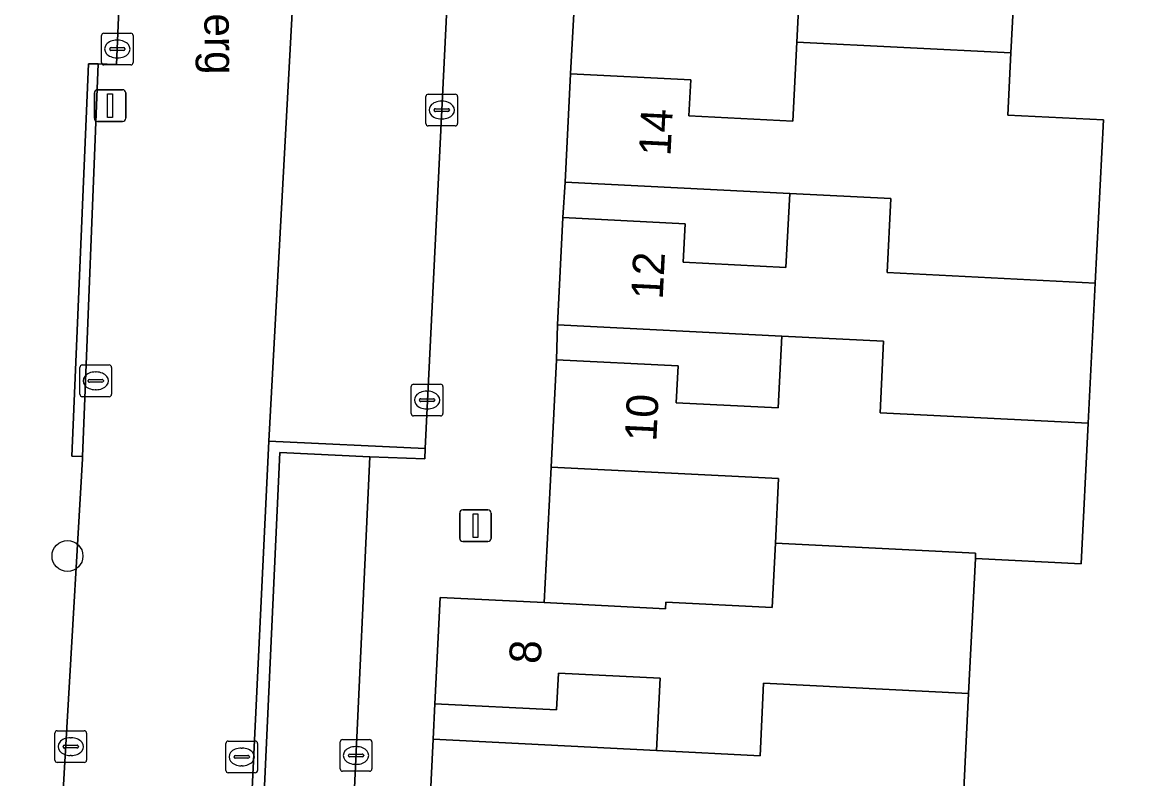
# Model space of a CAD drawing. Extents: x 162989 to 165008, y 383432 to 384338.
# Drawn here: x 164618.63 to 164653.64, y 383774.68 to 383798.57 of the extents above; entities that cross this region are included whole.
import ezdxf

# ---------------------------------------------------------------- set-up
doc = ezdxf.new("R2010")
doc.units = 0
for name, color, linetype in [('IMGEO_Boom', 7, 'Continuous'), ('IMGEO_Erf', 7, 'Continuous'), ('IMGEO_Groenvoorziening', 7, 'Continuous'), ('IMGEO_Kolk', 7, 'Continuous'), ('IMGEO_Lichtmast', 7, 'Continuous'), ('IMGEO_Muur', 7, 'Continuous'), ('IMGEO_Openbare_ruimte_label', 7, 'Continuous'), ('IMGEO_Pand', 7, 'Continuous'), ('IMGEO_Pand_nummerreeks', 7, 'Continuous'), ('IMGEO_Parkeervlak_open', 7, 'Continuous'), ('IMGEO_Rijbaan_lokaal_open', 7, 'Continuous'), ('IMGEO_Voetpad_open', 7, 'Continuous')]:
    doc.layers.add(name, color=color, linetype=linetype)

msp = doc.modelspace()

# ---------------------------------------------------------------- linework, layer by layer
at = {"layer": 'IMGEO_Boom'}
msp.add_circle((164620.061, 383781.717), 0.489, dxfattribs=at)
at = {"layer": 'IMGEO_Erf'}
for points in [[(164635.949, 383796.943), (164639.741, 383796.753), (164639.684, 383795.614), (164642.968, 383795.45), (164643.093, 383797.94), (164643.199, 383800.034), (164639.914, 383800.199), (164639.855, 383799.031), (164636.071, 383799.221)], [(164635.702, 383792.401), (164639.566, 383792.207), (164639.505, 383790.994), (164642.748, 383790.831), (164642.866, 383793.165), (164635.777, 383793.52)], [(164635.5, 383787.912), (164639.344, 383787.719), (164639.286, 383786.555), (164642.503, 383786.393), (164642.617, 383788.659), (164635.532, 383789.014)], [(164635.113, 383780.245), (164638.948, 383780.052), (164638.959, 383780.257), (164642.313, 383780.089), (164642.415, 383782.125), (164642.517, 383784.161), (164635.33, 383784.521)], [(164631.61, 383775.929), (164638.658, 383775.575), (164638.773, 383777.86), (164635.564, 383778.021), (164635.506, 383776.859), (164631.656, 383777.052)]]:
    msp.add_lwpolyline(points, close=True, dxfattribs=at)
msp.add_lwpolyline([(164649.95, 383799.574), (164649.852, 383797.605), (164649.753, 383795.636), (164652.77, 383795.484), (164652.512, 383790.334), (164652.29, 383785.909), (164652.067, 383781.467), (164648.73, 383781.634), (164648.514, 383777.374), (164648.286, 383772.839), (164648.05, 383768.128), (164645.011, 383768.281), (164644.91, 383766.272), (164644.809, 383764.264), (164647.845, 383764.112), (164647.591, 383759.069), (164655.203, 383758.709)], dxfattribs=at)
at = {"layer": 'IMGEO_Groenvoorziening'}
msp.add_lwpolyline([(164632.335, 383762.326), (164628.579, 383762.575), (164629.605, 383784.846), (164626.762, 383784.983), (164625.645, 383760.478), (164632.206, 383760.165)], close=True, dxfattribs=at)
at = {"layer": 'IMGEO_Kolk'}
for p, q in [((164621.134, 383797.299), (164621.134, 383798.151)), ((164621.209, 383798.225), (164622.061, 383798.225)), ((164621.622, 383798.005), (164621.647, 383798.005)), ((164622.135, 383798.151), (164622.135, 383797.299)), ((164621.393, 383797.719), (164621.393, 383797.731)), ((164621.831, 383797.682), (164621.433, 383797.682)), ((164621.436, 383797.768), (164621.834, 383797.768)), ((164621.877, 383797.731), (164621.877, 383797.719)), ((164622.061, 383797.225), (164621.209, 383797.225)), ((164621.645, 383797.445), (164621.62, 383797.445)), ((164631.379, 383795.372), (164631.379, 383796.224)), ((164631.454, 383796.298), (164632.306, 383796.298)), ((164632.38, 383796.224), (164632.38, 383795.372)), ((164631.638, 383795.792), (164631.638, 383795.804)), ((164631.681, 383795.841), (164632.079, 383795.841)), ((164631.867, 383796.078), (164631.892, 383796.078)), ((164632.122, 383795.804), (164632.122, 383795.792)), ((164632.076, 383795.755), (164631.678, 383795.755)), ((164631.89, 383795.518), (164631.865, 383795.518)), ((164632.306, 383795.298), (164631.454, 383795.298)), ((164620.528, 383787.748), (164621.38, 383787.748)), ((164620.453, 383786.822), (164620.453, 383787.674)), ((164620.941, 383787.528), (164620.966, 383787.528)), ((164621.454, 383787.674), (164621.454, 383786.822)), ((164620.712, 383787.242), (164620.712, 383787.254)), ((164621.15, 383787.205), (164620.752, 383787.205)), ((164620.755, 383787.291), (164621.153, 383787.291)), ((164621.196, 383787.254), (164621.196, 383787.242)), ((164630.915, 383786.215), (164630.915, 383787.067)), ((164630.99, 383787.141), (164631.842, 383787.141)), ((164631.916, 383787.067), (164631.916, 383786.215)), ((164621.38, 383786.748), (164620.528, 383786.748)), ((164620.964, 383786.968), (164620.939, 383786.968)), ((164631.403, 383786.921), (164631.428, 383786.921)), ((164631.174, 383786.635), (164631.174, 383786.647)), ((164631.612, 383786.598), (164631.214, 383786.598)), ((164631.217, 383786.684), (164631.615, 383786.684)), ((164631.426, 383786.361), (164631.401, 383786.361)), ((164631.658, 383786.647), (164631.658, 383786.635)), ((164631.842, 383786.141), (164630.99, 383786.141)), ((164619.738, 383776.198), (164620.59, 383776.198)), ((164619.663, 383775.272), (164619.663, 383776.124)), ((164620.151, 383775.978), (164620.176, 383775.978)), ((164620.664, 383776.124), (164620.664, 383775.272)), ((164625.136, 383775.873), (164625.988, 383775.873)), ((164628.671, 383774.993), (164628.671, 383775.845)), ((164628.746, 383775.919), (164629.598, 383775.919)), ((164629.672, 383775.845), (164629.672, 383774.993)), ((164619.922, 383775.692), (164619.922, 383775.704)), ((164620.36, 383775.655), (164619.962, 383775.655)), ((164619.965, 383775.741), (164620.363, 383775.741)), ((164620.406, 383775.704), (164620.406, 383775.692)), ((164625.061, 383774.947), (164625.061, 383775.799)), ((164625.549, 383775.653), (164625.574, 383775.653)), ((164626.062, 383775.799), (164626.062, 383774.947)), ((164629.159, 383775.699), (164629.184, 383775.699)), ((164620.59, 383775.198), (164619.738, 383775.198)), ((164620.174, 383775.418), (164620.149, 383775.418)), ((164625.32, 383775.367), (164625.32, 383775.379)), ((164625.758, 383775.33), (164625.36, 383775.33)), ((164625.363, 383775.416), (164625.761, 383775.416)), ((164625.804, 383775.379), (164625.804, 383775.367)), ((164628.93, 383775.413), (164628.93, 383775.425)), ((164629.368, 383775.376), (164628.97, 383775.376)), ((164628.973, 383775.462), (164629.371, 383775.462)), ((164629.182, 383775.139), (164629.157, 383775.139)), ((164629.414, 383775.425), (164629.414, 383775.413)), ((164625.988, 383774.873), (164625.136, 383774.873)), ((164625.572, 383775.093), (164625.547, 383775.093)), ((164629.598, 383774.919), (164628.746, 383774.919))]:
    msp.add_line(p, q, dxfattribs=at)
for points in [[(164621.134, 383797.299), (164621.134, 383798.151)], [(164621.209, 383798.225), (164622.061, 383798.225)], [(164622.135, 383798.151), (164622.135, 383797.299)], [(164622.061, 383797.225), (164621.209, 383797.225)], [(164631.379, 383795.372), (164631.379, 383796.224)], [(164631.454, 383796.298), (164632.306, 383796.298)], [(164632.38, 383796.224), (164632.38, 383795.372)], [(164632.306, 383795.298), (164631.454, 383795.298)], [(164620.528, 383787.748), (164621.38, 383787.748)], [(164620.453, 383786.822), (164620.453, 383787.674)], [(164621.454, 383787.674), (164621.454, 383786.822)], [(164630.915, 383786.215), (164630.915, 383787.067)], [(164630.99, 383787.141), (164631.842, 383787.141)], [(164631.916, 383787.067), (164631.916, 383786.215)], [(164621.38, 383786.748), (164620.528, 383786.748)], [(164631.842, 383786.141), (164630.99, 383786.141)], [(164619.738, 383776.198), (164620.59, 383776.198)], [(164619.663, 383775.272), (164619.663, 383776.124)], [(164620.664, 383776.124), (164620.664, 383775.272)], [(164625.136, 383775.873), (164625.988, 383775.873)], [(164628.671, 383774.993), (164628.671, 383775.845)], [(164628.746, 383775.919), (164629.598, 383775.919)], [(164629.672, 383775.845), (164629.672, 383774.993)], [(164625.061, 383774.947), (164625.061, 383775.799)], [(164626.062, 383775.799), (164626.062, 383774.947)], [(164620.59, 383775.198), (164619.738, 383775.198)], [(164625.988, 383774.873), (164625.136, 383774.873)], [(164629.598, 383774.919), (164628.746, 383774.919)]]:
    msp.add_lwpolyline(points, dxfattribs=at)
for centre, radius, start, end in [((164621.211, 383798.149), 0.0765, 91.552, 178.448), ((164621.211, 383798.149), 0.0765, 91.552, 178.448), ((164622.059, 383798.149), 0.0765, 1.552, 88.448), ((164622.059, 383798.149), 0.0765, 1.552, 88.448), ((164621.433, 383797.728), 0.0403, 85.8775, 175.7526), ((164621.43, 383797.718), 0.0366, 178.938, 274.7102), ((164621.834, 383797.725), 0.043, 264.8664, 352.4533), ((164621.838, 383797.73), 0.0386, 1.7309, 96.639), ((164621.211, 383797.301), 0.0765, 181.552, 268.448), ((164621.211, 383797.301), 0.0765, 181.552, 268.448), ((164622.059, 383797.301), 0.0765, 271.552, 358.448), ((164622.059, 383797.301), 0.0765, 271.552, 358.448), ((164631.456, 383796.222), 0.0765, 91.552, 178.448), ((164631.456, 383796.222), 0.0765, 91.552, 178.448), ((164632.304, 383796.222), 0.0765, 1.552, 88.448), ((164632.304, 383796.222), 0.0765, 1.552, 88.448), ((164631.678, 383795.801), 0.0403, 85.8775, 175.7526), ((164631.675, 383795.791), 0.0366, 178.938, 274.7102), ((164632.079, 383795.798), 0.043, 264.8664, 352.4533), ((164632.083, 383795.803), 0.0386, 1.7309, 96.639), ((164631.456, 383795.374), 0.0765, 181.552, 268.448), ((164631.456, 383795.374), 0.0765, 181.552, 268.448), ((164632.304, 383795.374), 0.0765, 271.552, 358.448), ((164632.304, 383795.374), 0.0765, 271.552, 358.448), ((164620.53, 383787.672), 0.0765, 91.552, 178.448), ((164620.53, 383787.672), 0.0765, 91.552, 178.448), ((164621.378, 383787.672), 0.0765, 1.552, 88.448), ((164621.378, 383787.672), 0.0765, 1.552, 88.448), ((164620.752, 383787.251), 0.0403, 85.8775, 175.7526), ((164620.749, 383787.241), 0.0366, 178.938, 274.7102), ((164621.153, 383787.248), 0.043, 264.8664, 352.4533), ((164621.157, 383787.253), 0.0386, 1.7309, 96.639), ((164630.992, 383787.065), 0.0765, 91.552, 178.448), ((164630.992, 383787.065), 0.0765, 91.552, 178.448), ((164631.84, 383787.065), 0.0765, 1.552, 88.448), ((164631.84, 383787.065), 0.0765, 1.552, 88.448), ((164620.53, 383786.824), 0.0765, 181.552, 268.448), ((164620.53, 383786.824), 0.0765, 181.552, 268.448), ((164621.378, 383786.824), 0.0765, 271.552, 358.448), ((164621.378, 383786.824), 0.0765, 271.552, 358.448), ((164631.214, 383786.644), 0.0403, 85.8775, 175.7526), ((164631.211, 383786.634), 0.0366, 178.938, 274.7102), ((164631.615, 383786.641), 0.043, 264.8664, 352.4533), ((164631.619, 383786.646), 0.0386, 1.7309, 96.639), ((164630.992, 383786.217), 0.0765, 181.552, 268.448), ((164630.992, 383786.217), 0.0765, 181.552, 268.448), ((164631.84, 383786.217), 0.0765, 271.552, 358.448), ((164631.84, 383786.217), 0.0765, 271.552, 358.448), ((164619.74, 383776.122), 0.0765, 91.552, 178.448), ((164619.74, 383776.122), 0.0765, 91.552, 178.448), ((164620.588, 383776.122), 0.0765, 1.552, 88.448), ((164620.588, 383776.122), 0.0765, 1.552, 88.448), ((164625.138, 383775.797), 0.0765, 91.552, 178.448), ((164625.138, 383775.797), 0.0765, 91.552, 178.448), ((164625.986, 383775.797), 0.0765, 1.552, 88.448), ((164625.986, 383775.797), 0.0765, 1.552, 88.448), ((164628.748, 383775.843), 0.0765, 91.552, 178.448), ((164628.748, 383775.843), 0.0765, 91.552, 178.448), ((164629.596, 383775.843), 0.0765, 1.552, 88.448), ((164629.596, 383775.843), 0.0765, 1.552, 88.448), ((164619.962, 383775.701), 0.0403, 85.8775, 175.7526), ((164619.959, 383775.691), 0.0366, 178.938, 274.7102), ((164620.363, 383775.698), 0.043, 264.8664, 352.4533), ((164620.367, 383775.703), 0.0386, 1.7309, 96.639), ((164619.74, 383775.274), 0.0765, 181.552, 268.448), ((164619.74, 383775.274), 0.0765, 181.552, 268.448), ((164620.588, 383775.274), 0.0765, 271.552, 358.448), ((164620.588, 383775.274), 0.0765, 271.552, 358.448), ((164625.36, 383775.376), 0.0403, 85.8775, 175.7526), ((164625.357, 383775.366), 0.0366, 178.938, 274.7102), ((164625.761, 383775.373), 0.043, 264.8664, 352.4533), ((164625.765, 383775.378), 0.0386, 1.7309, 96.639), ((164628.97, 383775.422), 0.0403, 85.8775, 175.7526), ((164628.967, 383775.412), 0.0366, 178.938, 274.7102), ((164629.371, 383775.419), 0.043, 264.8664, 352.4533), ((164629.375, 383775.424), 0.0386, 1.7309, 96.639), ((164625.138, 383774.949), 0.0765, 181.552, 268.448), ((164625.138, 383774.949), 0.0765, 181.552, 268.448), ((164625.986, 383774.949), 0.0765, 271.552, 358.448), ((164625.986, 383774.949), 0.0765, 271.552, 358.448), ((164628.748, 383774.995), 0.0765, 181.552, 268.448), ((164628.748, 383774.995), 0.0765, 181.552, 268.448), ((164629.596, 383774.995), 0.0765, 271.552, 358.448), ((164629.596, 383774.995), 0.0765, 271.552, 358.448)]:
    msp.add_arc(centre, radius, start, end, dxfattribs=at)
for centre, major_axis, ratio, start_param, end_param in [((164621.621, 383797.725), (-0.387, 0.002), 0.722429, 4.712389, 7.853982), ((164621.646, 383797.725), (-0.39, 0.002), 0.717154, 1.570796, 4.712389), ((164631.866, 383795.798), (-0.387, 0.002), 0.722429, 4.712389, 7.853982), ((164631.891, 383795.798), (-0.39, 0.002), 0.717154, 1.570796, 4.712389), ((164620.94, 383787.248), (-0.387, 0.002), 0.722429, 4.712389, 7.853982), ((164620.965, 383787.248), (-0.39, 0.002), 0.717154, 1.570796, 4.712389), ((164631.402, 383786.641), (-0.387, 0.002), 0.722429, 4.712389, 7.853982), ((164631.427, 383786.641), (-0.39, 0.002), 0.717154, 1.570796, 4.712389), ((164620.15, 383775.698), (-0.387, 0.002), 0.722429, 4.712389, 7.853982), ((164620.175, 383775.698), (-0.39, 0.002), 0.717154, 1.570796, 4.712389), ((164625.548, 383775.373), (-0.387, 0.002), 0.722429, 4.712389, 7.853982), ((164625.573, 383775.373), (-0.39, 0.002), 0.717154, 1.570796, 4.712389), ((164629.158, 383775.419), (-0.387, 0.002), 0.722429, 4.712389, 7.853982), ((164629.183, 383775.419), (-0.39, 0.002), 0.717154, 1.570796, 4.712389)]:
    msp.add_ellipse(centre, major_axis=major_axis, ratio=ratio, start_param=start_param, end_param=end_param, dxfattribs=at)
at = {"layer": 'IMGEO_Lichtmast'}
for p, q in [((164620.909, 383795.539), (164620.909, 383796.339)), ((164620.909, 383796.339), (164620.909, 383795.539)), ((164621.009, 383796.439), (164621.799, 383796.439)), ((164621.799, 383796.439), (164621.009, 383796.439)), ((164621.899, 383796.339), (164621.899, 383795.539)), ((164621.899, 383795.539), (164621.899, 383796.339)), ((164621.799, 383795.439), (164621.009, 383795.439)), ((164621.009, 383795.439), (164621.799, 383795.439)), ((164632.446, 383782.273), (164632.446, 383783.073)), ((164632.446, 383783.073), (164632.446, 383782.273)), ((164632.546, 383783.173), (164633.336, 383783.173)), ((164633.336, 383783.173), (164632.546, 383783.173)), ((164633.436, 383783.073), (164633.436, 383782.273)), ((164633.436, 383782.273), (164633.436, 383783.073)), ((164633.336, 383782.173), (164632.546, 383782.173)), ((164632.546, 383782.173), (164633.336, 383782.173))]:
    msp.add_line(p, q, dxfattribs=at)
for points in [[(164621.329, 383796.314), (164621.479, 383796.314), (164621.479, 383795.564), (164621.329, 383795.564), (164621.329, 383796.314)], [(164632.866, 383783.048), (164633.016, 383783.048), (164633.016, 383782.298), (164632.866, 383782.298), (164632.866, 383783.048)]]:
    msp.add_lwpolyline(points, dxfattribs=at)
for centre, start, end in [((164621.009, 383796.339), 90, 180), ((164621.009, 383796.339), 90, 180), ((164621.799, 383796.339), 0, 90), ((164621.799, 383796.339), 360, 90), ((164621.009, 383795.539), 180, 270), ((164621.009, 383795.539), 180, 270), ((164621.799, 383795.539), 270, 0), ((164621.799, 383795.539), 270, 0), ((164632.546, 383783.073), 90, 180), ((164632.546, 383783.073), 90, 180), ((164633.336, 383783.073), 0, 90), ((164633.336, 383783.073), 360, 90), ((164632.546, 383782.273), 180, 270), ((164632.546, 383782.273), 180, 270), ((164633.336, 383782.273), 270, 0), ((164633.336, 383782.273), 270, 0)]:
    msp.add_arc(centre, 0.1, start, end, dxfattribs=at)
at = {"layer": 'IMGEO_Muur'}
for points in [[(164621.026, 383797.26), (164620.728, 383797.26), (164620.201, 383784.869), (164620.533, 383784.858)], [(164631.354, 383785.115), (164626.418, 383785.346), (164625.213, 383760.094), (164632.119, 383759.752), (164631.844, 383755.211), (164632.26, 383755.19), (164632.735, 383762.3), (164632.335, 383762.326), (164632.206, 383760.165), (164625.645, 383760.478), (164626.762, 383784.983), (164629.605, 383784.846), (164631.348, 383784.782)]]:
    msp.add_lwpolyline(points, close=True, dxfattribs=at)
at = {"layer": 'IMGEO_Pand'}
for points in [[(164653.16, 383803.863), (164646.621, 383804.19), (164646.516, 383802.09), (164643.319, 383802.249), (164636.241, 383802.604), (164636.071, 383799.221), (164639.855, 383799.031), (164639.914, 383800.199), (164643.199, 383800.034), (164643.093, 383797.94), (164649.852, 383797.605), (164649.95, 383799.574), (164652.937, 383799.424)], [(164652.512, 383790.334), (164652.77, 383795.484), (164649.753, 383795.636), (164649.852, 383797.605), (164643.093, 383797.94), (164642.968, 383795.45), (164639.684, 383795.614), (164639.741, 383796.753), (164635.949, 383796.943), (164635.777, 383793.52), (164642.866, 383793.165), (164646.059, 383793.005), (164645.941, 383790.668)], [(164652.512, 383790.334), (164645.941, 383790.668), (164646.059, 383793.005), (164642.866, 383793.165), (164642.748, 383790.831), (164639.505, 383790.994), (164639.566, 383792.207), (164635.702, 383792.401), (164635.532, 383789.014), (164642.617, 383788.659), (164645.832, 383788.499), (164645.718, 383786.235), (164652.29, 383785.909)], [(164648.73, 383781.634), (164652.067, 383781.467), (164652.29, 383785.909), (164645.718, 383786.235), (164645.832, 383788.499), (164642.617, 383788.659), (164642.503, 383786.393), (164639.286, 383786.555), (164639.344, 383787.719), (164635.5, 383787.912), (164635.33, 383784.521), (164642.517, 383784.161), (164642.415, 383782.125), (164648.738, 383781.802)], [(164648.73, 383781.634), (164648.738, 383781.802), (164642.415, 383782.125), (164642.313, 383780.089), (164638.959, 383780.257), (164638.948, 383780.052), (164635.113, 383780.245), (164631.824, 383780.41), (164631.656, 383777.052), (164635.506, 383776.859), (164635.564, 383778.021), (164638.773, 383777.86), (164638.658, 383775.575), (164641.929, 383775.41), (164642.044, 383777.697), (164648.514, 383777.374)], [(164638.658, 383775.575), (164631.61, 383775.929), (164631.439, 383772.516), (164635.245, 383772.325), (164635.303, 383773.489), (164638.597, 383773.324), (164638.481, 383771.017), (164641.7, 383770.852), (164641.816, 383773.163), (164648.286, 383772.839), (164648.514, 383777.374), (164642.044, 383777.697), (164641.929, 383775.41)]]:
    msp.add_lwpolyline(points, close=True, dxfattribs=at)
at = {"layer": 'IMGEO_Parkeervlak_open'}
msp.add_lwpolyline([(164627.813, 383810.926), (164627.79, 383810.5), (164626.418, 383785.346), (164631.354, 383785.115), (164632.614, 383810.785)], dxfattribs=at)
at = {"layer": 'IMGEO_Rijbaan_lokaal_open'}
msp.add_lwpolyline([(164627.79, 383810.5), (164623.49, 383810.658), (164622.175, 383810.665), (164621.988, 383806.164), (164621.608, 383797.232), (164621.026, 383797.26), (164620.533, 383784.858), (164620.53, 383784.785), (164619.116, 383760.405), (164619.097, 383760.027), (164625.198, 383759.796), (164625.213, 383760.094), (164626.418, 383785.346)], close=True, dxfattribs=at)
at = {"layer": 'IMGEO_Voetpad_open'}
for points in [[(164632.614, 383810.785), (164631.354, 383785.115), (164631.348, 383784.782), (164629.605, 383784.846), (164628.579, 383762.575)], [(164618.63, 383749.5), (164618.875, 383755.709), (164619.097, 383760.027), (164619.116, 383760.405), (164620.53, 383784.785), (164620.533, 383784.858), (164620.201, 383784.869), (164620.728, 383797.26), (164621.026, 383797.26), (164621.608, 383797.232), (164621.988, 383806.164)], [(164631.439, 383772.516), (164631.61, 383775.929), (164631.656, 383777.052), (164631.824, 383780.41), (164635.113, 383780.245), (164635.33, 383784.521), (164635.5, 383787.912), (164635.532, 383789.014), (164635.702, 383792.401), (164635.777, 383793.52), (164635.949, 383796.943), (164636.071, 383799.221)]]:
    msp.add_lwpolyline(points, dxfattribs=at)

# ---------------------------------------------------------------- texts
at = {"layer": 'IMGEO_Openbare_ruimte_label'}
msp.add_text('Asberg', height=1, rotation=270.5729, dxfattribs=at).set_placement((164624.358, 383801.15))
at = {"layer": 'IMGEO_Pand_nummerreeks'}
for s, rotation, p in [('14', 87.1234, (164639.101, 383794.332)), ('12', 87.1266, (164638.855, 383789.805)), ('10', 87.13, (164638.654, 383785.32)), ('8', 87.1359, (164635.002, 383778.296))]:
    msp.add_text(s, height=1, rotation=rotation, dxfattribs=at).set_placement(p)

doc.saveas('drawing.dxf')
